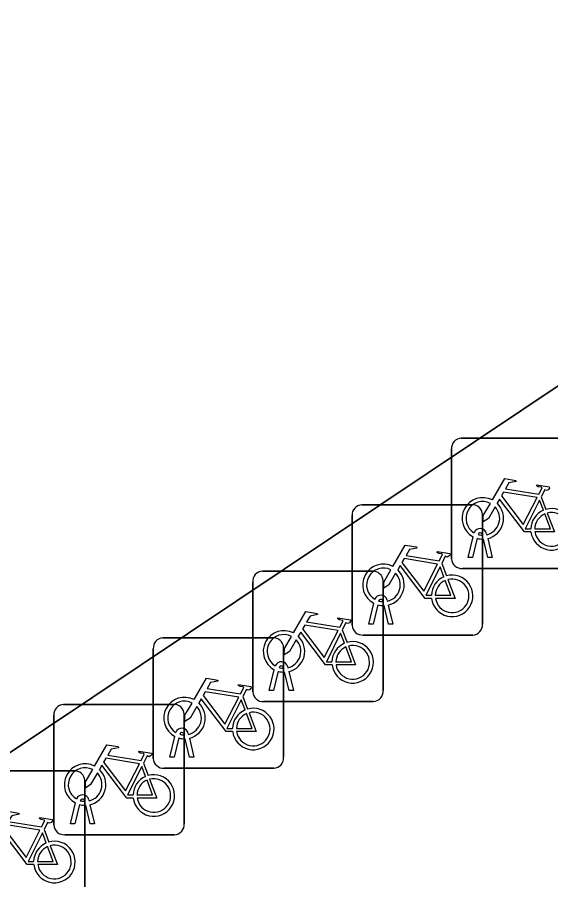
# Model space of a CAD drawing. Extents: x 161087 to 161926, y 382572 to 383873.
# Drawn here: x 161709.61 to 161713.69, y 383035.37 to 383041.99 of the extents above; entities that cross this region are included whole.
import ezdxf

# ---------------------------------------------------------------- set-up
doc = ezdxf.new("R2010")
doc.units = 0
for name, color, linetype in [('IMGEO_Fietsenrek', 7, 'Continuous'), ('IMGEO_Rijbaan_lokaal_open', 7, 'Continuous'), ('IMGEO_Voetpad_open', 7, 'Continuous')]:
    doc.layers.add(name, color=color, linetype=linetype)

msp = doc.modelspace()

# ---------------------------------------------------------------- linework, layer by layer
at = {"layer": 'IMGEO_Fietsenrek'}
for p, q in [((161713.0079, 383038.7585), (161713.8488, 383038.7585)), ((161713.8488, 383038.7585), (161713.0079, 383038.7585)), ((161712.9335, 383037.8339), (161712.9335, 383038.6748)), ((161712.9335, 383038.6748), (161712.9335, 383037.8339)), ((161713.6202, 383038.3082), (161713.6565, 383038.213)), ((161712.2459, 383038.2485), (161713.0868, 383038.2485)), ((161713.0868, 383038.2485), (161712.2459, 383038.2485)), ((161712.1715, 383037.3239), (161712.1715, 383038.1648)), ((161712.1715, 383038.1648), (161712.1715, 383037.3239)), ((161713.1705, 383038.1741), (161713.1705, 383037.3332)), ((161713.1705, 383037.3332), (161713.1705, 383038.1741)), ((161713.2016, 383038.0264), (161713.2034, 383038.0185)), ((161713.0605, 383037.8433), (161713.0988, 383038.0033)), ((161713.1292, 383037.9911), (161713.0939, 383037.8433)), ((161713.1709, 383038.0149), (161713.1699, 383038.0192)), ((161713.212, 383037.8433), (161713.1781, 383037.985)), ((161713.2104, 383037.9893), (161713.2454, 383037.8433)), ((161713.0939, 383037.8433), (161713.0605, 383037.8433)), ((161713.2454, 383037.8433), (161713.212, 383037.8433)), ((161712.8582, 383037.7982), (161712.8945, 383037.703)), ((161713.8581, 383037.7595), (161713.0172, 383037.7595)), ((161713.0172, 383037.7595), (161713.8581, 383037.7595)), ((161711.4839, 383037.7385), (161712.3248, 383037.7385)), ((161712.3248, 383037.7385), (161711.4839, 383037.7385)), ((161711.4095, 383036.8139), (161711.4095, 383037.6548)), ((161711.4095, 383037.6548), (161711.4095, 383036.8139)), ((161712.4085, 383037.6641), (161712.4085, 383036.8232)), ((161712.4085, 383036.8232), (161712.4085, 383037.6641)), ((161712.4089, 383037.5049), (161712.4079, 383037.5092)), ((161712.4396, 383037.5164), (161712.4414, 383037.5085)), ((161712.2985, 383037.3333), (161712.3368, 383037.4933)), ((161712.3672, 383037.4811), (161712.3319, 383037.3333)), ((161712.45, 383037.3333), (161712.4161, 383037.475)), ((161712.4484, 383037.4793), (161712.4834, 383037.3333)), ((161712.3319, 383037.3333), (161712.2985, 383037.3333)), ((161712.4834, 383037.3333), (161712.45, 383037.3333)), ((161712.0962, 383037.2882), (161712.1325, 383037.193)), ((161713.0961, 383037.2495), (161712.2552, 383037.2495)), ((161712.2552, 383037.2495), (161713.0961, 383037.2495)), ((161710.7219, 383037.2275), (161711.5628, 383037.2275)), ((161711.5628, 383037.2275), (161710.7219, 383037.2275)), ((161710.6475, 383036.3029), (161710.6475, 383037.1438)), ((161710.6475, 383037.1438), (161710.6475, 383036.3029)), ((161711.6465, 383037.1531), (161711.6465, 383036.3122)), ((161711.6465, 383036.3122), (161711.6465, 383037.1531)), ((161711.5365, 383036.8233), (161711.5748, 383036.9833)), ((161711.6052, 383036.9711), (161711.5699, 383036.8233)), ((161711.6469, 383036.9949), (161711.6459, 383036.9992)), ((161711.6776, 383037.0064), (161711.6794, 383036.9985)), ((161711.6864, 383036.9693), (161711.7214, 383036.8233)), ((161711.688, 383036.8233), (161711.6541, 383036.965)), ((161711.3342, 383036.7772), (161711.3705, 383036.682)), ((161711.5699, 383036.8233), (161711.5365, 383036.8233)), ((161711.7214, 383036.8233), (161711.688, 383036.8233)), ((161709.9599, 383036.7175), (161710.8008, 383036.7175)), ((161710.8008, 383036.7175), (161709.9599, 383036.7175)), ((161712.3341, 383036.7395), (161711.4932, 383036.7395)), ((161711.4932, 383036.7395), (161712.3341, 383036.7395)), ((161710.8845, 383036.6431), (161710.8845, 383035.8022)), ((161710.8845, 383035.8022), (161710.8845, 383036.6431)), ((161709.8855, 383035.7929), (161709.8855, 383036.6338)), ((161709.8855, 383036.6338), (161709.8855, 383035.7929)), ((161710.7745, 383036.3123), (161710.8128, 383036.4723)), ((161710.8432, 383036.4601), (161710.8079, 383036.3123)), ((161710.8849, 383036.4839), (161710.8839, 383036.4882)), ((161710.926, 383036.3123), (161710.8921, 383036.454)), ((161710.9156, 383036.4954), (161710.9174, 383036.4875)), ((161710.9244, 383036.4583), (161710.9594, 383036.3123)), ((161710.8079, 383036.3123), (161710.7745, 383036.3123)), ((161710.9594, 383036.3123), (161710.926, 383036.3123)), ((161710.5722, 383036.2672), (161710.6085, 383036.172)), ((161709.1979, 383036.2075), (161710.0388, 383036.2075)), ((161710.0388, 383036.2075), (161709.1979, 383036.2075)), ((161711.5721, 383036.2285), (161710.7312, 383036.2285)), ((161710.7312, 383036.2285), (161711.5721, 383036.2285)), ((161710.1225, 383036.1331), (161710.1225, 383035.2922)), ((161710.1225, 383035.2922), (161710.1225, 383036.1331)), ((161710.1229, 383035.9739), (161710.1219, 383035.9782)), ((161710.1536, 383035.9854), (161710.1554, 383035.9775)), ((161710.0125, 383035.8023), (161710.0508, 383035.9623)), ((161710.0812, 383035.9501), (161710.0459, 383035.8023)), ((161710.164, 383035.8023), (161710.1301, 383035.944)), ((161710.1624, 383035.9483), (161710.1974, 383035.8023)), ((161710.0459, 383035.8023), (161710.0125, 383035.8023)), ((161710.1974, 383035.8023), (161710.164, 383035.8023)), ((161709.8102, 383035.7572), (161709.8465, 383035.662)), ((161710.8101, 383035.7185), (161709.9692, 383035.7185)), ((161709.9692, 383035.7185), (161710.8101, 383035.7185))]:
    msp.add_line(p, q, dxfattribs=at)
for points in [[(161713.2461, 383038.2852), (161713.3408, 383038.4487), (161713.427, 383038.4349), (161713.4287, 383038.4262), (161713.3726, 383038.4153), (161713.3464, 383038.37), (161713.6016, 383038.3292)], [(161713.6016, 383038.3292), (161713.6266, 383038.378), (161713.6215, 383038.382), (161713.5983, 383038.3857), (161713.5856, 383038.3932), (161713.5846, 383038.3963), (161713.5868, 383038.4009), (161713.6816, 383038.3858), (161713.6839, 383038.3755), (161713.6745, 383038.3631), (161713.6621, 383038.3567), (161713.6476, 383038.3629), (161713.6202, 383038.3082)], [(161713.5418, 383038.0405), (161713.4921, 383038.0406), (161713.3014, 383038.2923), (161713.2824, 383038.2595)], [(161713.5887, 383038.304), (161713.3319, 383038.345), (161713.3152, 383038.3162), (161713.4822, 383038.0959), (161713.5887, 383038.304)], [(161713.2668, 383038.2327), (161713.2152, 383038.1435), (161713.1753, 383038.1175), (161713.1765, 383038.165), (161713.231, 383038.2592)], [(161713.6367, 383038.206), (161713.6074, 383038.2828), (161713.498, 383038.0647), (161713.5407, 383038.0646)], [(161713.5707, 383038.0645), (161713.6906, 383038.0643), (161713.6474, 383038.1779)], [(161713.6672, 383038.1848), (161713.7222, 383038.0402), (161713.5721, 383038.0405)], [(161712.4841, 383037.7752), (161712.5788, 383037.9387), (161712.665, 383037.9249), (161712.6667, 383037.9162), (161712.6106, 383037.9053), (161712.5844, 383037.86), (161712.8396, 383037.8192)], [(161712.8267, 383037.794), (161712.5699, 383037.835), (161712.5532, 383037.8062), (161712.7202, 383037.5859), (161712.8267, 383037.794)], [(161712.8396, 383037.8192), (161712.8646, 383037.868), (161712.8595, 383037.872), (161712.8363, 383037.8757), (161712.8236, 383037.8832), (161712.8226, 383037.8863), (161712.8248, 383037.8909), (161712.9196, 383037.8758), (161712.9219, 383037.8655), (161712.9125, 383037.8531), (161712.9001, 383037.8467), (161712.8856, 383037.8529), (161712.8582, 383037.7982)], [(161712.7798, 383037.5305), (161712.7301, 383037.5306), (161712.5394, 383037.7823), (161712.5204, 383037.7495)], [(161712.8747, 383037.696), (161712.8454, 383037.7728), (161712.736, 383037.5547), (161712.7787, 383037.5546)], [(161712.5048, 383037.7227), (161712.4532, 383037.6335), (161712.4133, 383037.6075), (161712.4145, 383037.655), (161712.469, 383037.7492)], [(161712.8087, 383037.5545), (161712.9286, 383037.5543), (161712.8854, 383037.6679)], [(161712.9052, 383037.6748), (161712.9602, 383037.5302), (161712.8101, 383037.5305)], [(161711.7221, 383037.2652), (161711.8168, 383037.4287), (161711.903, 383037.4149), (161711.9047, 383037.4062), (161711.8486, 383037.3953), (161711.8224, 383037.35), (161712.0776, 383037.3092)], [(161712.0776, 383037.3092), (161712.1026, 383037.358), (161712.0975, 383037.362), (161712.0743, 383037.3657), (161712.0616, 383037.3732), (161712.0606, 383037.3763), (161712.0628, 383037.3809), (161712.1576, 383037.3658), (161712.1599, 383037.3555), (161712.1505, 383037.3431), (161712.1381, 383037.3367), (161712.1236, 383037.3429), (161712.0962, 383037.2882)], [(161712.0647, 383037.284), (161711.8079, 383037.325), (161711.7912, 383037.2962), (161711.9582, 383037.0759), (161712.0647, 383037.284)], [(161711.7428, 383037.2127), (161711.6912, 383037.1235), (161711.6513, 383037.0975), (161711.6525, 383037.145), (161711.707, 383037.2392)], [(161712.0178, 383037.0205), (161711.9681, 383037.0206), (161711.7774, 383037.2723), (161711.7584, 383037.2395)], [(161712.1127, 383037.186), (161712.0834, 383037.2628), (161711.974, 383037.0447), (161712.0167, 383037.0446)], [(161712.1432, 383037.1648), (161712.1982, 383037.0202), (161712.0481, 383037.0205)], [(161712.0467, 383037.0445), (161712.1666, 383037.0443), (161712.1234, 383037.1579)], [(161710.9601, 383036.7542), (161711.0548, 383036.9177), (161711.141, 383036.9039), (161711.1427, 383036.8952), (161711.0866, 383036.8843), (161711.0604, 383036.839), (161711.3156, 383036.7982)], [(161711.3156, 383036.7982), (161711.3406, 383036.847), (161711.3355, 383036.851), (161711.3123, 383036.8547), (161711.2996, 383036.8622), (161711.2986, 383036.8653), (161711.3008, 383036.8699), (161711.3956, 383036.8548), (161711.3979, 383036.8445), (161711.3885, 383036.8321), (161711.3761, 383036.8257), (161711.3616, 383036.8319), (161711.3342, 383036.7772)], [(161711.3027, 383036.773), (161711.0459, 383036.814), (161711.0292, 383036.7852), (161711.1962, 383036.5649), (161711.3027, 383036.773)], [(161710.9808, 383036.7017), (161710.9292, 383036.6125), (161710.8893, 383036.5865), (161710.8905, 383036.634), (161710.945, 383036.7282)], [(161711.2558, 383036.5095), (161711.2061, 383036.5096), (161711.0154, 383036.7613), (161710.9964, 383036.7285)], [(161711.3507, 383036.675), (161711.3214, 383036.7518), (161711.212, 383036.5337), (161711.2547, 383036.5336)], [(161711.2847, 383036.5335), (161711.4046, 383036.5333), (161711.3614, 383036.6469)], [(161711.3812, 383036.6538), (161711.4362, 383036.5092), (161711.2861, 383036.5095)], [(161710.1981, 383036.2442), (161710.2928, 383036.4077), (161710.379, 383036.3939), (161710.3807, 383036.3852), (161710.3246, 383036.3743), (161710.2984, 383036.329), (161710.5536, 383036.2882)], [(161710.5536, 383036.2882), (161710.5786, 383036.337), (161710.5735, 383036.341), (161710.5503, 383036.3447), (161710.5376, 383036.3522), (161710.5366, 383036.3553), (161710.5388, 383036.3599), (161710.6336, 383036.3448), (161710.6359, 383036.3345), (161710.6265, 383036.3221), (161710.6141, 383036.3157), (161710.5996, 383036.3219), (161710.5722, 383036.2672)], [(161710.4938, 383035.9995), (161710.4441, 383035.9996), (161710.2534, 383036.2513), (161710.2344, 383036.2185)], [(161710.5407, 383036.263), (161710.2839, 383036.304), (161710.2672, 383036.2752), (161710.4342, 383036.0549), (161710.5407, 383036.263)], [(161710.5887, 383036.165), (161710.5594, 383036.2418), (161710.45, 383036.0237), (161710.4927, 383036.0236)], [(161710.2188, 383036.1917), (161710.1672, 383036.1025), (161710.1273, 383036.0765), (161710.1285, 383036.124), (161710.183, 383036.2182)], [(161710.5227, 383036.0235), (161710.6426, 383036.0233), (161710.5994, 383036.1369)], [(161710.6192, 383036.1438), (161710.6742, 383035.9992), (161710.5241, 383035.9995)], [(161709.4361, 383035.7342), (161709.5308, 383035.8977), (161709.617, 383035.8839), (161709.6187, 383035.8752), (161709.5626, 383035.8643), (161709.5364, 383035.819), (161709.7916, 383035.7782)], [(161709.7916, 383035.7782), (161709.8166, 383035.827), (161709.8115, 383035.831), (161709.7883, 383035.8347), (161709.7756, 383035.8422), (161709.7746, 383035.8453), (161709.7768, 383035.8499), (161709.8716, 383035.8348), (161709.8739, 383035.8245), (161709.8645, 383035.8121), (161709.8521, 383035.8057), (161709.8376, 383035.8119), (161709.8102, 383035.7572)], [(161709.7787, 383035.753), (161709.5219, 383035.794), (161709.5052, 383035.7652), (161709.6722, 383035.5449), (161709.7787, 383035.753)], [(161709.7318, 383035.4895), (161709.6821, 383035.4896), (161709.4914, 383035.7413), (161709.4724, 383035.7085)], [(161709.8267, 383035.655), (161709.7974, 383035.7318), (161709.688, 383035.5137), (161709.7307, 383035.5136)], [(161709.7607, 383035.5135), (161709.8806, 383035.5133), (161709.8374, 383035.6269)], [(161709.8572, 383035.6338), (161709.9122, 383035.4892), (161709.7621, 383035.4895)]]:
    msp.add_lwpolyline(points, dxfattribs=at)
for centre, radius, start, end in [((161713.0112, 383038.6806), 0.0779, 92.4484, 184.28452), ((161713.0112, 383038.6806), 0.0779, 92.4484, 184.28452), ((161713.1731, 383038.1439), 0.159, 62.67661, 242.13685), ((161712.2492, 383038.1706), 0.0779, 92.4484, 184.28452), ((161712.2492, 383038.1706), 0.0779, 92.4484, 184.28452), ((161713.1731, 383038.1439), 0.129, 63.31916, 238.90302), ((161713.0926, 383038.1708), 0.0779, 2.4484, 94.28452), ((161713.0926, 383038.1708), 0.0779, 2.4484, 94.28452), ((161713.1731, 383038.1439), 0.129, 283.60429, 43.43025), ((161713.1731, 383038.1439), 0.159, 283.5766, 46.60424), ((161713.6997, 383038.0599), 0.159, 113.3408, 178.32165), ((161713.6997, 383038.0599), 0.159, 187.0065, 105.77075), ((161713.6997, 383038.0599), 0.129, 113.92302, 177.95563), ((161713.6997, 383038.0599), 0.129, 188.67146, 104.58832), ((161713.1529, 383038.0153), 0.0499, 12.8025, 158.69338), ((161713.1529, 383038.0153), 0.0174, 12.8025, 163.45023), ((161713.1731, 383038.1439), 0.159, 253.99666, 271.78671), ((161713.1731, 383038.1439), 0.129, 253.41502, 269.02044), ((161713.0114, 383037.8372), 0.0779, 182.4484, 274.28452), ((161713.0114, 383037.8372), 0.0779, 182.4484, 274.28452), ((161712.4111, 383037.6339), 0.159, 62.67661, 242.13685), ((161712.4111, 383037.6339), 0.129, 63.31916, 238.90302), ((161711.4872, 383037.6606), 0.0779, 92.4484, 184.28452), ((161711.4872, 383037.6606), 0.0779, 92.4484, 184.28452), ((161712.3306, 383037.6608), 0.0779, 2.4484, 94.28452), ((161712.3306, 383037.6608), 0.0779, 2.4484, 94.28452), ((161712.4111, 383037.6339), 0.129, 283.60429, 43.43025), ((161712.4111, 383037.6339), 0.159, 283.5766, 46.60424), ((161712.9377, 383037.5499), 0.159, 113.3408, 178.32165), ((161712.9377, 383037.5499), 0.159, 187.0065, 105.77075), ((161712.9377, 383037.5499), 0.129, 113.92302, 177.95563), ((161712.9377, 383037.5499), 0.129, 188.67146, 104.58832), ((161712.3909, 383037.5053), 0.0499, 12.8025, 158.69338), ((161712.3909, 383037.5053), 0.0174, 12.8025, 163.45023), ((161712.4111, 383037.6339), 0.129, 253.41502, 269.02044), ((161712.4111, 383037.6339), 0.159, 253.99666, 271.78671), ((161712.2494, 383037.3272), 0.0779, 182.4484, 274.28452), ((161712.2494, 383037.3272), 0.0779, 182.4484, 274.28452), ((161713.0928, 383037.3274), 0.0779, 272.4484, 4.28452), ((161713.0928, 383037.3274), 0.0779, 272.4484, 4.28452), ((161711.6491, 383037.1239), 0.159, 62.67661, 242.13685), ((161711.6491, 383037.1239), 0.129, 63.31916, 238.90302), ((161711.6491, 383037.1239), 0.159, 283.5766, 46.60424), ((161710.7252, 383037.1496), 0.0779, 92.4484, 184.28452), ((161710.7252, 383037.1496), 0.0779, 92.4484, 184.28452), ((161711.5686, 383037.1498), 0.0779, 2.4484, 94.28452), ((161711.5686, 383037.1498), 0.0779, 2.4484, 94.28452), ((161711.6491, 383037.1239), 0.129, 283.60429, 43.43025), ((161712.1757, 383037.0399), 0.159, 113.3408, 178.32165), ((161712.1757, 383037.0399), 0.159, 187.0065, 105.77075), ((161712.1757, 383037.0399), 0.129, 188.67146, 104.58832), ((161712.1757, 383037.0399), 0.129, 113.92302, 177.95563), ((161711.6289, 383036.9953), 0.0499, 12.8025, 158.69338), ((161711.6491, 383037.1239), 0.159, 253.99666, 271.78671), ((161711.6289, 383036.9953), 0.0174, 12.8025, 163.45023), ((161711.6491, 383037.1239), 0.129, 253.41502, 269.02044), ((161710.8871, 383036.6129), 0.159, 62.67661, 242.13685), ((161711.4874, 383036.8172), 0.0779, 182.4484, 274.28452), ((161711.4874, 383036.8172), 0.0779, 182.4484, 274.28452), ((161712.3308, 383036.8174), 0.0779, 272.4484, 4.28452), ((161712.3308, 383036.8174), 0.0779, 272.4484, 4.28452), ((161709.9632, 383036.6396), 0.0779, 92.4484, 184.28452), ((161709.9632, 383036.6396), 0.0779, 92.4484, 184.28452), ((161710.8871, 383036.6129), 0.129, 63.31916, 238.90302), ((161710.8066, 383036.6398), 0.0779, 2.4484, 94.28452), ((161710.8066, 383036.6398), 0.0779, 2.4484, 94.28452), ((161710.8871, 383036.6129), 0.129, 283.60429, 43.43025), ((161710.8871, 383036.6129), 0.159, 283.5766, 46.60424), ((161711.4137, 383036.5289), 0.159, 113.3408, 178.32165), ((161711.4137, 383036.5289), 0.159, 187.0065, 105.77075), ((161711.4137, 383036.5289), 0.129, 113.92302, 177.95563), ((161711.4137, 383036.5289), 0.129, 188.67146, 104.58832), ((161710.8669, 383036.4843), 0.0499, 12.8025, 158.69338), ((161710.8871, 383036.6129), 0.159, 253.99666, 271.78671), ((161710.8669, 383036.4843), 0.0174, 12.8025, 163.45023), ((161710.8871, 383036.6129), 0.129, 253.41502, 269.02044), ((161711.5688, 383036.3064), 0.0779, 272.4484, 4.28452), ((161711.5688, 383036.3064), 0.0779, 272.4484, 4.28452), ((161710.1251, 383036.1029), 0.159, 62.67661, 242.13685), ((161710.7254, 383036.3062), 0.0779, 182.4484, 274.28452), ((161710.7254, 383036.3062), 0.0779, 182.4484, 274.28452), ((161710.1251, 383036.1029), 0.129, 63.31916, 238.90302), ((161710.0446, 383036.1298), 0.0779, 2.4484, 94.28452), ((161710.0446, 383036.1298), 0.0779, 2.4484, 94.28452), ((161710.1251, 383036.1029), 0.129, 283.60429, 43.43025), ((161710.1251, 383036.1029), 0.159, 283.5766, 46.60424), ((161710.6517, 383036.0189), 0.159, 187.0065, 105.77075), ((161710.6517, 383036.0189), 0.159, 113.3408, 178.32165), ((161710.6517, 383036.0189), 0.129, 113.92302, 177.95563), ((161710.6517, 383036.0189), 0.129, 188.67146, 104.58832), ((161710.1049, 383035.9743), 0.0499, 12.8025, 158.69338), ((161710.1049, 383035.9743), 0.0174, 12.8025, 163.45023), ((161710.1251, 383036.1029), 0.129, 253.41502, 269.02044), ((161710.1251, 383036.1029), 0.159, 253.99666, 271.78671), ((161709.9634, 383035.7962), 0.0779, 182.4484, 274.28452), ((161709.9634, 383035.7962), 0.0779, 182.4484, 274.28452), ((161710.8068, 383035.7964), 0.0779, 272.4484, 4.28452), ((161710.8068, 383035.7964), 0.0779, 272.4484, 4.28452), ((161709.8897, 383035.5089), 0.159, 113.3408, 178.32165), ((161709.8897, 383035.5089), 0.159, 187.0065, 105.77075), ((161709.8897, 383035.5089), 0.129, 113.92302, 177.95563), ((161709.8897, 383035.5089), 0.129, 188.67146, 104.58832)]:
    msp.add_arc(centre, radius, start, end, dxfattribs=at)
at = {"layer": 'IMGEO_Rijbaan_lokaal_open'}
msp.add_lwpolyline([(161705.429, 383033.59), (161728.12, 383048.78), (161729.831, 383049.954), (161732.583, 383051.796), (161728.898, 383055.462), (161724.335, 383059.22), (161717.993, 383054.629), (161711.405, 383050.194), (161709.865, 383049.157), (161707.387, 383047.489), (161702.343, 383044.095), (161698.184, 383041.296), (161693.1, 383037.875), (161690.613, 383036.202), (161688.668, 383034.893), (161689.569, 383034.07), (161688.096, 383033.083), (161688.697, 383032.196), (161686.406, 383030.692)], dxfattribs=at)
at = {"layer": 'IMGEO_Voetpad_open'}
msp.add_lwpolyline([(161739.062, 383042.359), (161729.831, 383049.954), (161728.12, 383048.78), (161705.429, 383033.59), (161707.81, 383030.012), (161730.515, 383045.208), (161741.711, 383028.509), (161743.638, 383029.766), (161741.541, 383032.887), (161744.345, 383034.77)], dxfattribs=at)

doc.saveas('drawing.dxf')
